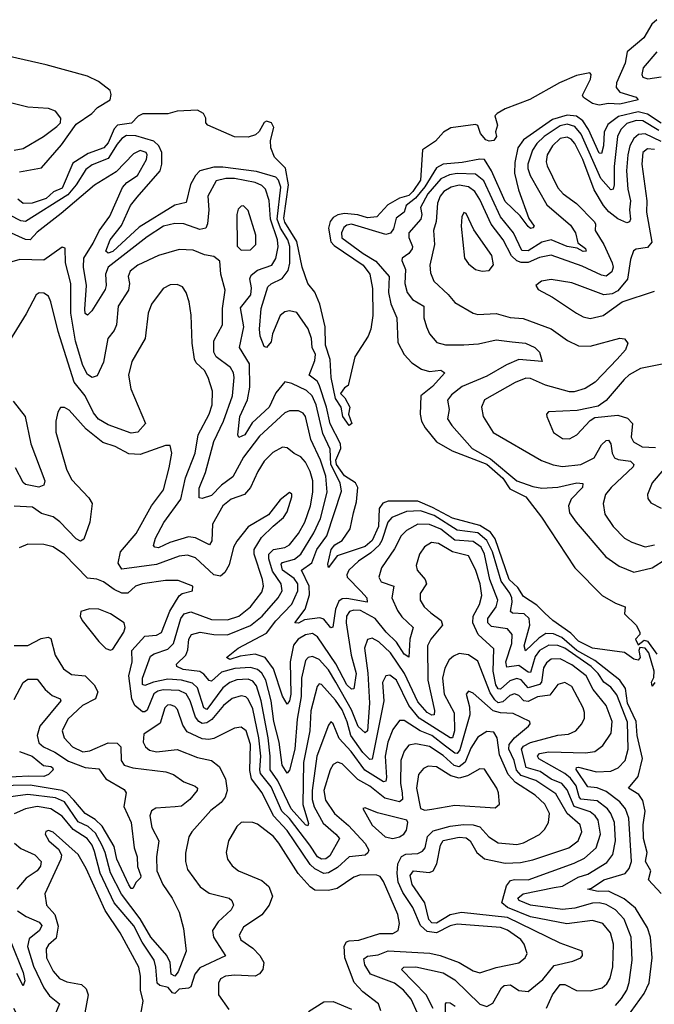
# Model space of a CAD drawing. Extents: x 1443846 to 1577407, y 839182 to 927291.
# Tile 431 of 535: x 1517480 to 1520245, y 917933 to 922224. Entities that reach past the tile are written whole.
import ezdxf

# ---------------------------------------------------------------- set-up
doc = ezdxf.new("R2010")
doc.units = 0

msp = doc.modelspace()

# ---------------------------------------------------------------- linework, layer by layer
at = {"layer": '0CON20XD'}
for points in [[(1520255.8, 922224.2), (1520234.5, 922205), (1520199.2, 922145), (1520126.1, 922083.9), (1520118.2, 922035), (1520080.6, 921949.4), (1520079.1, 921929.1), (1520095, 921908.2), (1520165, 921886.2), (1520173.8, 921875), (1520095, 921856.2), (1520045, 921859.1), (1520005, 921851.5), (1519975, 921858.9), (1519936.2, 921885), (1519932, 921895), (1519966, 921965), (1519970, 921985), (1519963, 921993), (1519905, 921981.4), (1519831.5, 921948.5), (1519703, 921877), (1519594.1, 921835.9), (1519560, 921815), (1519550, 921805), (1519561.2, 921765), (1519552.9, 921735), (1519556.9, 921715), (1519545, 921697.5), (1519525, 921694.4), (1519510.3, 921700.3), (1519487.5, 921727.5), (1519475, 921762.5), (1519465, 921767.5), (1519357.5, 921752.5), (1519326.4, 921733.6), (1519291.2, 921695), (1519235, 921656.9), (1519225.3, 921525), (1519192.7, 921475), (1519175, 921458.5), (1519133.9, 921446.1), (1519083.4, 921416.6), (1519035, 921365.4), (1518995, 921360.6), (1518953.4, 921373.4), (1518895, 921379.5), (1518865.7, 921374.3), (1518845, 921362.5), (1518832.5, 921345), (1518824.6, 921315), (1518835.9, 921255.9), (1518850.4, 921240.4), (1518976.6, 921155), (1519005.8, 921115), (1519017.4, 921052.6), (1519018.1, 920935), (1519010, 920875), (1518998, 920845), (1518940, 920755), (1518910.7, 920629.3), (1518895, 920620), (1518878, 920595), (1518896.7, 920576.7), (1518918, 920535), (1518912.2, 920505), (1518927.3, 920465), (1518915, 920455.8), (1518887.9, 920495), (1518880, 920535), (1518855, 920573.8), (1518836.2, 920665), (1518832.9, 920742.9), (1518811.9, 920805), (1518811, 920885), (1518787.9, 920985), (1518765, 921036), (1518734.6, 921074.6), (1518710.6, 921145), (1518687.4, 921257.4), (1518635, 921342.4), (1518630.6, 921359.4)], [(1517478.5, 921561.5), (1517575, 921578.9), (1517661.3, 921678.7), (1517725, 921769.2), (1517793.8, 921815), (1517818.3, 921841.7), (1517873.8, 921875), (1517878.7, 921898.7), (1517874, 921915), (1517822.5, 921955), (1517775, 921977.7), (1517595, 922028), (1517435, 922063.1)], [(1520255.5, 922084.5), (1520196.5, 922015), (1520190, 921985), (1520195, 921973.1), (1520216.3, 921966.3), (1520275, 921975.8)], [(1517455, 921656), (1517495, 921663.2), (1517582.7, 921715), (1517641, 921759), (1517658.1, 921775), (1517659.5, 921795), (1517635.7, 921825), (1517605, 921836.6), (1517515, 921843.2), (1517417, 921867)], [(1518630.6, 921359.4), (1518650.4, 921505), (1518637.2, 921577.2), (1518590.4, 921625), (1518574.4, 921665), (1518572.7, 921697.3), (1518587.5, 921755), (1518576.7, 921775), (1518555, 921782), (1518545, 921776.2), (1518523, 921737), (1518507, 921723), (1518475, 921712.5), (1518415, 921713.8), (1518300, 921765), (1518290, 921775), (1518290, 921795), (1518280, 921815), (1518255, 921830), (1518165, 921826.2), (1518125, 921814), (1518015.8, 921814.2), (1517995.6, 921804.4), (1517967.2, 921772.8), (1517906.1, 921763.9), (1517891.5, 921748.5), (1517865, 921688.2), (1517846.1, 921665), (1517778.6, 921641.4), (1517711.4, 921598.6), (1517665, 921490), (1517626.2, 921473.8), (1517595, 921444.8), (1517534.6, 921424.6), (1517495, 921423.5), (1517471.7, 921441.7)], [(1520275, 921772.5), (1520215, 921813), (1520175, 921821.9), (1520088, 921802), (1520042.3, 921767.7), (1520026.6, 921733.4), (1520023.5, 921675), (1520015, 921640.6), (1520005, 921642.9), (1519958.1, 921745), (1519933.6, 921783.6), (1519905, 921803.8), (1519865, 921807.7), (1519801.5, 921788.5), (1519675, 921701.1), (1519650.7, 921665), (1519637.5, 921602.5), (1519635.5, 921555), (1519652.4, 921482.4), (1519698.1, 921358.1), (1519721.2, 921325), (1519715, 921316.7), (1519705, 921314.5), (1519695, 921322.5), (1519659.8, 921369.8), (1519595, 921431.9), (1519535.6, 921565.6), (1519505, 921614.3), (1519485, 921616.6), (1519407.9, 921602.1), (1519325, 921595.1), (1519295, 921578.9), (1519245, 921495.1), (1519203.8, 921446.2), (1519163.9, 921415), (1519155.1, 921384.9), (1519120.2, 921359.8), (1519107.6, 921312.4), (1519095, 921293.2), (1519075, 921287.3), (1518925, 921332.3), (1518905, 921328.7), (1518891.4, 921318.6), (1518881.6, 921295), (1518883.8, 921273.8), (1518975.9, 921205.9), (1519031.8, 921171.8), (1519089.2, 921105), (1519086.7, 921035), (1519096.2, 920986.2), (1519123.3, 920925), (1519126.8, 920816.8), (1519154.7, 920764.7), (1519188.3, 920728.3), (1519230.4, 920700.4), (1519265, 920690.5), (1519315, 920696.6), (1519332.5, 920685), (1519277.5, 920625), (1519227.6, 920585), (1519223.8, 920505), (1519230, 920475), (1519246.2, 920445), (1519296.2, 920385), (1519363.2, 920345), (1519515, 920286.9), (1519585, 920225.4), (1519615, 920179.2), (1519685, 920144.3), (1519753.3, 920056.7), (1519898.9, 919835), (1520017.9, 919715), (1520075, 919681.3), (1520117.5, 919665), (1520114.3, 919635), (1520166.1, 919586.1), (1520180.9, 919555), (1520181.4, 919545), (1520162.5, 919525), (1520175, 919500), (1520200.7, 919519.3), (1520215, 919515.8), (1520255, 919459.6)], [(1520265, 921741.1), (1520195, 921783.2), (1520165, 921785.5), (1520125, 921771.1), (1520098.5, 921745), (1520084.5, 921715), (1520070.4, 921585), (1520069.3, 921505), (1520065, 921485.7), (1520055, 921482.4), (1520012.3, 921532.2), (1519925.5, 921725.5), (1519898, 921758), (1519865, 921768.4), (1519835, 921762.3), (1519764.5, 921715), (1519732.2, 921685), (1519713.3, 921655), (1519693.3, 921595), (1519693, 921575), (1519704.1, 921545), (1519776.7, 921416.7), (1519879.1, 921329.1), (1519901.4, 921295), (1519911.7, 921251.7), (1519945, 921226.9), (1519948, 921215), (1519935, 921214), (1519907.9, 921227.9), (1519865, 921235.8), (1519795, 921264.5), (1519754.9, 921255.1), (1519695, 921216.2), (1519668.1, 921218.1), (1519630.5, 921295), (1519574.1, 921365), (1519501.9, 921521.9), (1519465, 921550.5), (1519385, 921554), (1519352.3, 921547.7), (1519315, 921530.5), (1519258.2, 921465), (1519225.2, 921405), (1519231.4, 921375), (1519227.9, 921355), (1519175.2, 921295), (1519174.4, 921275), (1519191.1, 921235), (1519190, 921225), (1519175, 921204.7), (1519146.5, 921185), (1519143.9, 921175), (1519160, 921135), (1519157.6, 921075), (1519168.4, 921035), (1519190.8, 921005), (1519240.8, 920975), (1519240, 920925), (1519251.5, 920885), (1519265.5, 920855), (1519297.5, 920817.5), (1519335, 920807.7), (1519415, 920806.6), (1519478.3, 920811.7), (1519555, 920829.3), (1519625, 920820.3)], [(1518933.5, 920075), (1518947, 920123), (1518953, 920185), (1518942.7, 920205), (1518895, 920236.1), (1518859.9, 920285), (1518857.1, 920305), (1518879.5, 920355), (1518877.5, 920375), (1518832.6, 920462.6), (1518816.8, 920535), (1518785, 920633.4), (1518775, 920649), (1518741.4, 920675), (1518765, 920738.6), (1518768.8, 920765), (1518754.1, 920795), (1518751.6, 920835), (1518736.3, 920876.3), (1518687.5, 920947.5), (1518655, 920955.7), (1518635, 920951.1), (1518614, 920935), (1518581.7, 920855), (1518575, 920819.5), (1518555, 920795.8), (1518545, 920800), (1518527, 920845), (1518523.8, 920875), (1518531.9, 920965), (1518560.7, 921059.3), (1518575, 921073.5), (1518623.5, 921096.5), (1518649.2, 921130.8), (1518656.7, 921163.3), (1518655.9, 921235), (1518647.5, 921265), (1518615.4, 921315.4), (1518600.8, 921355), (1518617.1, 921495), (1518607.2, 921525), (1518595, 921537.7), (1518511.9, 921561.9), (1518365, 921581.9), (1518325, 921581.3), (1518265, 921566.1), (1518245.2, 921545), (1518223.5, 921506.5), (1518205, 921427.1), (1518155, 921416), (1518000.4, 921319.6), (1517885, 921214.5), (1517865, 921206.2), (1517855.4, 921215.4), (1517873.3, 921265), (1517922.7, 921327.3), (1517962.6, 921415), (1517991.2, 921451.2), (1518091.3, 921565), (1518099.6, 921595), (1518099.2, 921645), (1518086.4, 921675), (1518063.5, 921695), (1517985, 921718.5), (1517945, 921719.7), (1517925, 921706.5), (1517905, 921681.9), (1517865, 921618.5), (1517795, 921591.4), (1517768.4, 921571.6), (1517726.1, 921505), (1517689.5, 921460.5), (1517505, 921344.5), (1517485, 921347.7), (1517345, 921419)], [(1520275, 921693), (1520205, 921726.8), (1520176.1, 921723.9), (1520155, 921706.8), (1520137.9, 921675), (1520129.2, 921635), (1520123.4, 921565), (1520128.6, 921485), (1520140.3, 921435), (1520136.8, 921395), (1520141.5, 921355), (1520136.5, 921343.5), (1520125, 921339.1), (1520085, 921355.6), (1520046.3, 921386.3), (1520023.8, 921413.8), (1519982.5, 921482.4), (1519933.2, 921615), (1519898, 921685), (1519883, 921703), (1519865, 921712.9), (1519835, 921706.2), (1519800.7, 921675), (1519777.1, 921635), (1519773.1, 921605), (1519777.2, 921587.2), (1519825, 921490.9), (1519846.8, 921465), (1519905, 921422.7), (1519982.5, 921345), (1519988, 921335), (1519987.1, 921305), (1520024.6, 921244.6), (1520061, 921165), (1520064.8, 921145), (1520059.3, 921125), (1520035, 921106.6), (1520015, 921110.4), (1519929.8, 921149.8), (1519795, 921197.6), (1519745, 921188.4), (1519695, 921166.2), (1519665, 921165.6), (1519645, 921172.8), (1519623, 921195), (1519586.8, 921265), (1519533.2, 921333.2), (1519485, 921440), (1519462.2, 921475), (1519435, 921495.5), (1519395, 921503), (1519359.6, 921495), (1519327.5, 921475), (1519311.4, 921455), (1519300.6, 921425), (1519293.5, 921345), (1519282.5, 921305), (1519287.3, 921245), (1519266.8, 921155), (1519270.2, 921120.2), (1519283.3, 921085), (1519346.5, 921026.5), (1519375, 920991.5), (1519455.4, 920945.4), (1519475, 920938.9), (1519555, 920944.1), (1519616.6, 920926.6), (1519672.6, 920922.6), (1519795, 920876.9), (1519865.9, 920825.9), (1519915, 920802.9), (1519965, 920801.4), (1520095, 920836.5), (1520115, 920834), (1520129.2, 920815), (1520119.4, 920785), (1520083.2, 920745), (1519986.9, 920645), (1519942.7, 920617.3), (1519895, 920601.9), (1519875, 920602), (1519771.1, 920631.1), (1519705, 920659.7), (1519685, 920661.3), (1519637.7, 920642.3), (1519505, 920568), (1519491.4, 920535), (1519498.9, 920495), (1519543.1, 920425), (1519752.7, 920302.7), (1519803.9, 920283.9), (1519845, 920276.8), (1519925, 920286.2), (1519982.4, 920315), (1520015, 920370.8), (1520035, 920390.5), (1520045, 920391.9), (1520055, 920376.2), (1520060.8, 920335), (1520071.8, 920315), (1520087.5, 920307.5), (1520140.7, 920300.7), (1520155.4, 920285), (1520151.8, 920275), (1520056.1, 920185), (1520032.5, 920155), (1520021.5, 920115), (1520028.9, 920068.9), (1520065.5, 920015), (1520114.7, 919964.7), (1520146.4, 919946.4), (1520205, 919927.2), (1520245, 919935.3)], [(1520245, 921658.8), (1520215, 921661), (1520195.2, 921644.8), (1520189.6, 921595), (1520211.6, 921435), (1520210.4, 921385), (1520234.4, 921255), (1520215, 921231), (1520165.8, 921224.2), (1520153.6, 921216.4), (1520140.3, 921179.7), (1520127.4, 921092.6), (1520085, 921043.1), (1520060.4, 921029.6), (1520025, 921025.4), (1519885, 921076.7), (1519795, 921092.1), (1519753.8, 921085), (1519728, 921065), (1519738.3, 921048.3), (1519801.2, 921015), (1519905, 920944.5), (1519935, 920928.9), (1519965, 920922.5), (1520022, 920935), (1520105.3, 920994.7), (1520245, 921041.7)], [(1520275, 918415.8), (1520220, 918475), (1520228.8, 918515), (1520206.8, 918555), (1520213.7, 918595), (1520197.9, 918655), (1520196, 918715), (1520204.1, 918774.1), (1520195, 918821.4), (1520177.6, 918847.6), (1520132.9, 918875), (1520174.6, 918925.4), (1520192.9, 919005), (1520170.1, 919105), (1520165.6, 919165), (1520128, 919245), (1520119.2, 919309.2), (1520095, 919345.1), (1519985, 919432.1), (1519907.5, 919475), (1519841.9, 919531.9), (1519805, 919547.7), (1519771.3, 919548.7), (1519741, 919529), (1519683.4, 919473.4), (1519677.8, 919495), (1519701.6, 919585), (1519699.6, 919615), (1519678.1, 919635), (1519627, 919637), (1519617.8, 919645), (1519626, 919685), (1519623.5, 919705), (1519615.4, 919725), (1519576.8, 919776.8), (1519540.2, 919905), (1519515.3, 919955), (1519475, 919987.1), (1519385, 919999.6), (1519285, 920062.9), (1519225.7, 920084.3), (1519165, 920080.1), (1519100.7, 920055), (1519083.3, 920035), (1519057.7, 919955), (1519045.7, 919934.3), (1519009.2, 919900.8), (1518955.3, 919865), (1518913.8, 919825), (1518904.7, 919805), (1518906.6, 919795), (1518967.5, 919732.5), (1518992.8, 919705), (1518993.7, 919686.3), (1518905, 919701.5), (1518885, 919699.6), (1518870.6, 919689.4), (1518855.3, 919655), (1518843.9, 919576.1), (1518835, 919574.3), (1518805, 919612), (1518787.5, 919617.5), (1518720.8, 919609.2), (1518694.7, 919594.7), (1518678.6, 919595), (1518722.7, 919655), (1518742.7, 919717.3), (1518741.3, 919755), (1518708.1, 919825), (1518752.5, 919857.5), (1518774.5, 919915), (1518817.8, 919975), (1518881.2, 920168.8), (1518875.7, 920205), (1518835.4, 920285), (1518832.3, 920352.3), (1518800.2, 920420.3), (1518771.9, 920545), (1518753.2, 920585), (1518728.8, 920608.8), (1518665, 920638.7), (1518635, 920645.5), (1518595, 920597.5), (1518566, 920535), (1518492.9, 920467.1), (1518460.7, 920415), (1518435, 920403.3), (1518430.4, 920415), (1518439.2, 920495), (1518472.2, 920567.8), (1518482.5, 920622.5), (1518480.7, 920725), (1518436.6, 920795), (1518456.4, 920885), (1518442, 920968), (1518487, 921025), (1518489.2, 921055), (1518482.7, 921095), (1518488.6, 921111.4), (1518515, 921132.3), (1518577.5, 921155), (1518595, 921182.9), (1518605.7, 921234.3), (1518603, 921265), (1518572.2, 921355), (1518566.8, 921436.8), (1518550.6, 921485), (1518535, 921501.2), (1518505, 921515.1), (1518415, 921532.3), (1518377.3, 921532.7), (1518335, 921521.2), (1518299.2, 921455), (1518303.6, 921395), (1518298.3, 921335), (1518290, 921315), (1518265, 921310.5), (1518194.8, 921334.8), (1518156.1, 921336.1), (1518106.1, 921325), (1518035, 921277.5), (1517865.2, 921145), (1517853.3, 921115), (1517856.6, 921065), (1517851.6, 921048.4), (1517793.5, 920955), (1517775, 920935.7), (1517765, 920944), (1517762.9, 920962.9), (1517770.3, 921065), (1517757.7, 921145), (1517759.5, 921185), (1517799.9, 921250.1), (1517825.4, 921304.6), (1517871.8, 921368.2), (1517927.9, 921492.1), (1517945.9, 921514.1), (1517993.5, 921545), (1518032.7, 921615), (1518035.3, 921635), (1518030, 921645), (1518005, 921654.6), (1517975, 921638.9), (1517899.5, 921560.5), (1517805, 921503.4), (1517660.8, 921379.2), (1517555, 921297.5), (1517525.2, 921264.8), (1517505, 921266.5), (1517385, 921319.7)], [(1518445, 921219.4), (1518485, 921221.5), (1518508.2, 921245), (1518508.8, 921285), (1518475, 921392), (1518455, 921412.5), (1518445, 921412), (1518431.8, 921398.2), (1518425.7, 921375), (1518427, 921237), (1518445, 921219.4)], [(1519495, 921127.5), (1519525, 921131.5), (1519544.6, 921155.4), (1519536.1, 921196.1), (1519458.6, 921308.6), (1519425, 921378.8), (1519415, 921383.3), (1519406, 921365), (1519403.1, 921325), (1519417.8, 921185), (1519435, 921160), (1519465, 921135.6), (1519495, 921127.5)], [(1517723.2, 920823.2), (1517703, 920945), (1517702.8, 921075), (1517679.3, 921165), (1517677.7, 921227.7), (1517665, 921233.3), (1517585, 921176.7), (1517480.3, 921179.7), (1517445, 921169.5)], [(1520124.9, 917875.1), (1520199.8, 917980.2), (1520222.7, 918027.3), (1520234.7, 918135), (1520228.4, 918225), (1520215, 918266.9), (1520162.4, 918352.4), (1520112.9, 918392.9), (1520045, 918425.9), (1520000, 918425), (1519954.2, 918435), (1519970.8, 918439.2), (1520025, 918475.1), (1520117.3, 918502.7), (1520135.8, 918525), (1520145.3, 918555), (1520134, 918744), (1520119.6, 918785), (1520094.3, 918815), (1520035, 918860), (1519995, 918876.5), (1519955, 918880.7), (1519903.7, 918956.3), (1519905.4, 918964.6), (1519915, 918967), (1519993.2, 918946.8), (1520055, 918949.8), (1520087, 918963), (1520117.1, 918995), (1520130.7, 919045), (1520127.5, 919162.5), (1520081.1, 919281.1), (1520055, 919314.8), (1520025, 919337.3), (1519999.4, 919375), (1519969.5, 919405), (1519855, 919485.1), (1519825, 919497.4), (1519785, 919498.3), (1519744.5, 919475), (1519725, 919449.1), (1519705, 919379.4), (1519695, 919380.6), (1519655, 919409.1), (1519602, 919402), (1519597.3, 919425), (1519624.2, 919505), (1519626, 919545), (1519605, 919568.9), (1519535, 919580), (1519519.1, 919595), (1519519, 919615), (1519555.9, 919665), (1519562.2, 919695), (1519527.9, 919785), (1519504.9, 919895), (1519490.8, 919925), (1519455, 919950.7), (1519375, 919956.3), (1519315, 920004.3), (1519265, 920024.8), (1519215, 920025.2), (1519165, 919997.6), (1519142.4, 919975), (1519112.5, 919917.5), (1519055.3, 919835), (1519044.1, 919795), (1519055, 919774.7), (1519109.6, 919755), (1519101.3, 919705), (1519125, 919650), (1519145, 919621.4), (1519194.6, 919575), (1519179.1, 919525), (1519175, 919446), (1519155, 919458.9), (1519121.5, 919511.5), (1519076.7, 919555), (1519028.4, 919615), (1518965, 919649.1), (1518935, 919651.2), (1518916.9, 919645), (1518904.1, 919625), (1518902.7, 919595), (1518923.4, 919455), (1518946, 919375), (1518935, 919308), (1518925, 919306.8), (1518905, 919325.9), (1518857.3, 919417.3), (1518777.6, 919535), (1518755, 919549), (1518725, 919543), (1518692.4, 919525), (1518671.9, 919498.1), (1518658.5, 919425), (1518660.6, 919285), (1518655, 919255.7), (1518645, 919240.8), (1518625, 919275.8), (1518585.2, 919395), (1518548.9, 919445), (1518505, 919459.3), (1518439.6, 919450.4), (1518395, 919436), (1518380.5, 919445), (1518431.2, 919485), (1518555, 919550), (1518595.8, 919604.2), (1518665, 919677.4), (1518691.5, 919735), (1518691.2, 919765), (1518675, 919789.2), (1518625.2, 919825), (1518619, 919851), (1518625, 919858.8), (1518676.3, 919873.7), (1518704.9, 919895.1), (1518761.5, 919988.5), (1518790, 920049.9), (1518819.3, 920165), (1518813, 920235), (1518790.8, 920305), (1518748.7, 920395), (1518725, 920494.4), (1518715, 920509.3), (1518695, 920518.8), (1518655, 920520), (1518635, 920510.7), (1518525, 920409.7), (1518455, 920318.1), (1518408.3, 920231.7), (1518358.8, 920195), (1518315, 920150.8), (1518275, 920136.8), (1518260.9, 920140.9), (1518262.1, 920182.1), (1518289.4, 920250.6), (1518324.8, 920385.2), (1518368.2, 920475), (1518407, 920585), (1518413.5, 920665), (1518411.4, 920685), (1518398.7, 920708.7), (1518334.9, 920754.9), (1518325.8, 920775), (1518325.9, 920825), (1518362.5, 920895), (1518362.9, 920965), (1518374.6, 921045), (1518355.4, 921115), (1518352.2, 921172.2), (1518325, 921192.5), (1518285, 921198.8), (1518235, 921219.4), (1518175, 921222.8), (1518084.1, 921195.9), (1517993.8, 921155), (1517961.5, 921128.5), (1517952.4, 921105), (1517958.1, 921075), (1517953.8, 921045), (1517908.6, 920975), (1517901.8, 920895), (1517890.7, 920869.3), (1517864.3, 920835), (1517845, 920731.2), (1517817.4, 920672.6), (1517795, 920664.4), (1517775, 920678.1), (1517755, 920716.9), (1517723.2, 920823.2)], [(1520075, 917927.4), (1520101.9, 917958.1), (1520124.8, 917995), (1520135, 918028.6), (1520148.3, 918125), (1520144.1, 918225), (1520113.7, 918303.7), (1520075, 918344.8), (1520035, 918368.4), (1520005, 918375.8), (1519975, 918374.5), (1519898.2, 918351.8), (1519845, 918345.9), (1519705.8, 918365), (1519655.4, 918385), (1519650, 918395), (1519673.3, 918415), (1519807.7, 918442.3), (1519845, 918448.3), (1519912.9, 918487.1), (1519955, 918500), (1520038.3, 918551.7), (1520064.2, 918585.8), (1520075.8, 918645), (1520070.8, 918725), (1520055.5, 918765), (1520040.4, 918785), (1519995, 918820.3), (1519925, 918827.7), (1519917, 918837), (1519903.6, 918885), (1519879.2, 918919.2), (1519855, 918939), (1519742.2, 919002.2), (1519735.3, 919015), (1519745, 919025.6), (1519785, 919034), (1519945, 919029), (1519985, 919034.1), (1520019.7, 919060.3), (1520057.1, 919115), (1520061.3, 919165), (1520034.4, 919235), (1519978.3, 919305), (1519947.7, 919365), (1519885, 919413.2), (1519835, 919438.8), (1519795, 919437.7), (1519775, 919421.8), (1519761.2, 919398.8), (1519753.3, 919336.7), (1519745, 919327.5), (1519695, 919312.4), (1519665, 919347.2), (1519645, 919353.6), (1519615, 919342.2), (1519575, 919306.2), (1519565, 919307.3), (1519554.7, 919325), (1519542.8, 919385), (1519545, 919481.9), (1519477.3, 919545), (1519453.5, 919595), (1519455.9, 919625), (1519483.1, 919675), (1519492.7, 919715), (1519485.9, 919765), (1519465, 919827.7), (1519435, 919887.2), (1519365, 919904.5), (1519305, 919941.6), (1519274.3, 919945.7), (1519242.7, 919927.3), (1519221.3, 919895), (1519207.1, 919845), (1519212.1, 919825), (1519246.4, 919785), (1519252.4, 919765), (1519225, 919723.8), (1519224.5, 919695), (1519242.5, 919665), (1519271.2, 919638.8), (1519315.3, 919605), (1519322.4, 919585), (1519270.9, 919525), (1519256.3, 919495), (1519257.9, 919345), (1519286.4, 919213.6), (1519285.2, 919194.8), (1519275, 919193.5), (1519255, 919204.4), (1519215, 919251.7), (1519156.9, 919375), (1519095, 919464.8), (1519045, 919512.9), (1519015, 919529.3), (1518995, 919522.5), (1518981.9, 919485), (1518996, 919376), (1519003.3, 919245), (1518994.6, 919125), (1518985, 919116), (1518955, 919143.9), (1518925.9, 919215.9), (1518857, 919337), (1518825, 919390.2), (1518785, 919435.2), (1518755, 919449.5), (1518736, 919444), (1518725, 919431.2), (1518707.2, 919355), (1518706, 919274), (1518688.5, 919175), (1518678.4, 919045), (1518655, 918952.9), (1518645, 918940.6), (1518623.3, 918975), (1518610.4, 919075), (1518587.4, 919165), (1518574.9, 919255), (1518552.6, 919345), (1518535, 919376), (1518515, 919391.8), (1518485, 919401.1), (1518416.3, 919396.3), (1518359.4, 919380.6), (1518315, 919340.8), (1518305, 919344), (1518282.4, 919372.4), (1518265, 919384), (1518191.9, 919391.9), (1518164.5, 919405), (1518162.9, 919415), (1518202.9, 919455), (1518212.4, 919477.6), (1518216.5, 919525), (1518227.5, 919545), (1518265.2, 919554.7), (1518325, 919544.4), (1518385, 919542.7), (1518485, 919583.2), (1518535.9, 919624.1), (1518606.1, 919705), (1518623, 919735), (1518618.5, 919765), (1518580.7, 919820.7), (1518564.4, 919875), (1518565.5, 919894.5), (1518585, 919914.9), (1518635, 919924.1), (1518655.1, 919934.9), (1518694.9, 919985.1), (1518722.1, 920035), (1518746.5, 920105), (1518757.3, 920165), (1518756.2, 920215), (1518745.8, 920255), (1518725, 920296.2), (1518705, 920319.6), (1518675, 920332.9), (1518645, 920358.8), (1518625, 920361.2), (1518581.9, 920338.1), (1518545, 920300.4), (1518516.9, 920255), (1518485.8, 920185), (1518459.5, 920155), (1518401.5, 920135), (1518364.2, 920105), (1518320, 920025), (1518316.5, 919953.5), (1518306, 919935), (1518245, 919965.6), (1518215, 919971), (1518133.7, 919946.3), (1518085, 919922.2), (1518068, 919925), (1518063.3, 919933.3), (1518070.9, 919965), (1518107.8, 920032.2), (1518181.6, 920135), (1518202.1, 920227.9), (1518244.8, 920335), (1518256.5, 920415), (1518305, 920504.5), (1518317.8, 920545), (1518319.5, 920605), (1518300.9, 920665), (1518284.1, 920695), (1518248.9, 920728.9), (1518240.6, 920745), (1518230.6, 920815), (1518226.8, 920936.8), (1518217.8, 920995), (1518204.3, 921035), (1518189.3, 921059.3), (1518165, 921070), (1518135, 921068.1), (1518105, 921052.5), (1518054.5, 920985), (1518040, 920945), (1518026.2, 920835), (1517968.5, 920735), (1517953.1, 920675), (1517964.1, 920615), (1518027.7, 920465), (1517995, 920426.2), (1517965, 920421.8), (1517865, 920459), (1517823.3, 920483.3), (1517801.1, 920511.1), (1517764.2, 920584.2), (1517717.5, 920645), (1517646.8, 920865), (1517614.6, 920995), (1517605, 921019.2), (1517585, 921031.9), (1517565, 921034.3), (1517550.8, 921025), (1517507.6, 920942.4), (1517434.8, 920825.2)], [(1519625, 920820.3), (1519683.3, 920815), (1519724, 920795), (1519744, 920775), (1519756.7, 920735), (1519655, 920742.7), (1519600.6, 920719.4), (1519515, 920670.3), (1519406.8, 920625), (1519361.4, 920588.6), (1519343.9, 920566.1), (1519350.3, 920525), (1519344.1, 920485), (1519362.7, 920455), (1519450.9, 920355), (1519530.5, 920310.5), (1519645, 920213.7), (1519715, 920189), (1519755, 920182.5), (1519825, 920187), (1519906.7, 920205), (1519932.6, 920202.6), (1519932.1, 920185), (1519883.1, 920135), (1519871.2, 920105), (1519875.3, 920075), (1519904.8, 920034.8), (1520033, 919883), (1520091.8, 919841.8), (1520155, 919815.7), (1520235, 919835.2), (1520295, 919872.7)], [(1520285.9, 920724.1), (1520185, 920704.2), (1520135, 920675.9), (1520113.7, 920656.3), (1520035.3, 920564.7), (1519999.6, 920540.4), (1519909.1, 920520.9), (1519784, 920515), (1519774.4, 920505), (1519775.7, 920495), (1519805.6, 920425), (1519845, 920398.2), (1519875, 920397.1), (1519906.9, 920415), (1519965, 920476.7), (1519985, 920490), (1520085, 920500.4), (1520128.2, 920488.2), (1520149, 920465), (1520143.3, 920405), (1520154, 920384), (1520192.3, 920362.3), (1520249.2, 920359.2)], [(1517451.5, 920561.5), (1517503.8, 920495), (1517527.9, 920375), (1517588.8, 920215), (1517584.4, 920195.6), (1517563.4, 920186.6), (1517505, 920198.9), (1517495, 920206.5), (1517460.8, 920270.8)], [(1519775, 917916.9), (1519801, 917975), (1519835, 918019), (1519855, 918019), (1519905, 917993.1), (1519965, 917992.2), (1520018.1, 918005), (1520037.7, 918022.3), (1520052.6, 918047.4), (1520063.2, 918096.8), (1520067, 918195), (1520053.3, 918245), (1520020, 918285), (1519975, 918298.7), (1519863.5, 918283.5), (1519705, 918313.7), (1519605.6, 918355), (1519580.5, 918375), (1519600, 918450), (1519617.9, 918472.1), (1519635, 918477.5), (1519695, 918475.5), (1519895, 918548.5), (1519940.3, 918569.7), (1519991.3, 918615), (1520010, 918675), (1519999.4, 918735), (1519986.6, 918755), (1519965, 918772.3), (1519895, 918795.2), (1519865, 918868.1), (1519842.2, 918895), (1519795, 918914.6), (1519747.8, 918947.8), (1519686.7, 918965), (1519665.7, 919044.3), (1519675, 919058.1), (1519705, 919074.3), (1519825, 919105.6), (1519870.2, 919109.8), (1519903.3, 919125), (1519928.5, 919155), (1519939.8, 919180.2), (1519941.1, 919205), (1519934.6, 919225), (1519885, 919317.5), (1519855, 919335.4), (1519825, 919326.7), (1519789.4, 919280.6), (1519735, 919272.8), (1519695, 919252.3), (1519675.8, 919255.8), (1519655, 919278.3), (1519635, 919286.3), (1519615, 919279.3), (1519585, 919251.1), (1519565, 919247.4), (1519549.6, 919259.6), (1519530, 919290), (1519475, 919428.2), (1519435, 919456.6), (1519395, 919461.5), (1519369.4, 919450.6), (1519351.5, 919435), (1519331.9, 919398.1), (1519321.5, 919355), (1519328.5, 919285), (1519372.9, 919202.9), (1519374.6, 919125), (1519365, 919093.8), (1519355, 919094.1), (1519220.6, 919180.6), (1519175.6, 919235), (1519120.8, 919345), (1519092.7, 919367.3), (1519075, 919364.6), (1519060.6, 919335), (1519065.6, 919255), (1519015, 919001.8), (1519005, 919000.4), (1518975, 919031.1), (1518922.9, 919105), (1518906.2, 919163.8), (1518885, 919216.3), (1518855, 919259.1), (1518795, 919326.7), (1518785, 919330), (1518775, 919318.8), (1518747.4, 919212.6), (1518743.6, 919125), (1518716.3, 918986.3), (1518713.6, 918803.6), (1518738.3, 918721.7), (1518735, 918711.5), (1518725.3, 918714.7), (1518662.2, 918785), (1518605, 918907.6), (1518570.4, 918955), (1518571.4, 919015), (1518561.6, 919095), (1518531.3, 919255), (1518511.7, 919321.7), (1518495, 919341.2), (1518475, 919350.1), (1518425, 919346.6), (1518395, 919335.9), (1518365, 919311.7), (1518295, 919217.9), (1518282.6, 919225), (1518255, 919312.4), (1518232.6, 919332.6), (1518185, 919345.3), (1518125, 919349.5), (1518062.7, 919337.3), (1518025, 919321.8), (1518015, 919327.5), (1518014, 919355), (1518049.8, 919450.2), (1518065, 919460.8), (1518125, 919481.1), (1518150, 919505), (1518181.5, 919615), (1518196.6, 919635), (1518225, 919643.6), (1518315, 919610.6), (1518385, 919608), (1518434.9, 919625.1), (1518484.7, 919665), (1518535, 919729.6), (1518542.3, 919755), (1518537.8, 919785), (1518500.8, 919895), (1518500.8, 919915), (1518533.2, 919966.8), (1518583.5, 920016.5), (1518628.6, 920055), (1518645, 920078.8), (1518665.6, 920145), (1518665, 920156.7), (1518655, 920163.8), (1518615, 920131.2), (1518563.5, 920066.5), (1518475, 920014.2), (1518425, 919952), (1518411.8, 919925), (1518391.8, 919848.2), (1518373.9, 919815), (1518355, 919798.4), (1518325, 919805.2), (1518245, 919878.4), (1518211, 919891), (1518175, 919886.5), (1518075, 919850), (1517925, 919829.6), (1517909.2, 919855), (1517918.2, 919905), (1517987.3, 919985), (1518054.1, 920105.9), (1518106, 920175), (1518130.9, 920270.9), (1518141.8, 920335), (1518135, 920368.8), (1518115, 920368.1), (1518005, 920329.7), (1517955, 920331.7), (1517895, 920363.6), (1517841.7, 920381.7), (1517769.9, 920439.9), (1517695, 920522), (1517675, 920533.8), (1517656.7, 920533.3), (1517645.7, 920514.3), (1517636.7, 920475), (1517637, 920427), (1517683.1, 920265), (1517705, 920220.4), (1517780.3, 920140.3), (1517794.7, 920115), (1517785, 920033.8), (1517759.1, 919960.9), (1517745, 919951.8), (1517725, 919961.3), (1517655, 920035.8), (1517625, 920057.6), (1517575, 920072), (1517535, 920100), (1517455, 920104.7)], [(1520286.2, 920265), (1520235.5, 920205), (1520214.4, 920155), (1520216.8, 920136.8), (1520229.1, 920119.1), (1520275, 920095.6)], [(1520246.7, 919335), (1520235, 919320), (1520233, 919337), (1520242.9, 919357.1), (1520243.5, 919385), (1520221.2, 919465), (1520205, 919485.7), (1520181.7, 919488.3), (1520177.5, 919475), (1520182.5, 919445), (1520175, 919432.5), (1520155, 919437.5), (1520115, 919466.7), (1519975, 919484.7), (1519915, 919515.5), (1519880.8, 919550.8), (1519803.1, 919605), (1519767.4, 919637.4), (1519733.2, 919673.2), (1519675, 919710.5), (1519649.6, 919749.6), (1519612.6, 919785), (1519551.9, 919961.9), (1519531.2, 919991.2), (1519485, 920020.2), (1519365, 920051.2), (1519278.5, 920098.5), (1519215, 920125.5), (1519085, 920125.7), (1519062.4, 920117.6), (1519046.5, 920093.5), (1519043.5, 920015), (1519015, 919954.5), (1518985, 919928.8), (1518863.1, 919886.9), (1518825, 919836), (1518821.8, 919851.8), (1518836.9, 919915), (1518853.3, 919935), (1518885.3, 919955), (1518920, 920005), (1518933.5, 920075)], [(1519281.6, 917915), (1519251.3, 917975), (1519143.6, 918085), (1519153.8, 918095), (1519205, 918095.9), (1519325, 918070.6), (1519375, 918039.1), (1519485, 917933.9), (1519515, 917923.1), (1519541.7, 917938.2), (1519579.5, 918005), (1519590.8, 918015), (1519617.9, 918017.9), (1519655, 917992.8), (1519695, 917988.5), (1519758.7, 918041.3), (1519808.5, 918101.5), (1519890.3, 918120.3), (1519924, 918135), (1519932, 918145), (1519930, 918165), (1519835, 918199.7), (1519605, 918310.9), (1519405, 918333.1), (1519355, 918322.3), (1519295, 918287.1), (1519275, 918288.4), (1519262.4, 918302.4), (1519244.8, 918375), (1519189.2, 918455), (1519181.1, 918495), (1519195, 918514.1), (1519265, 918507), (1519280.9, 918515), (1519297.2, 918545), (1519313.2, 918626.8), (1519325, 918647), (1519395, 918660.9), (1519425, 918658.5), (1519442.3, 918645), (1519471.6, 918595), (1519505, 918566.7), (1519595, 918547.9), (1519661.2, 918551.2), (1519715, 918562.7), (1519872.7, 918615), (1519913.5, 918645), (1519929, 918685), (1519922, 918715), (1519864.9, 918764.9), (1519815, 918850.4), (1519727.8, 918907.8), (1519665, 918930), (1519643.9, 918953.9), (1519633.7, 918995), (1519611.2, 919045), (1519612.9, 919065), (1519635, 919094.8), (1519697.1, 919145), (1519704.3, 919155), (1519702.5, 919165), (1519629.8, 919199.8), (1519575, 919203.3), (1519542.6, 919212.6), (1519455, 919289.5), (1519435, 919297.5), (1519424.4, 919285), (1519439.3, 919229.3), (1519440.7, 919195), (1519397.4, 919042.6), (1519385, 919026.3), (1519375, 919027.9), (1519335, 919058.2), (1519275.6, 919105), (1519224.9, 919124.9), (1519155, 919170.6), (1519135, 919169.2), (1519105, 919130.4), (1519083.2, 919075), (1519072.1, 919015), (1519077.9, 918922.1), (1519074.7, 918905.3), (1519065, 918902.2), (1518983.3, 918953.3), (1518923.3, 919035), (1518872.1, 919092.1), (1518845, 919156), (1518835, 919163.8), (1518825, 919150), (1518774.9, 919015), (1518753.8, 918865), (1518754.3, 918825), (1518763.2, 918793.2), (1518802.5, 918722.5), (1518857.5, 918675), (1518872.3, 918655), (1518830.4, 918579.6), (1518813.4, 918566.6), (1518795, 918566.2), (1518777.3, 918575), (1518743.2, 918626.8), (1518655, 918742.4), (1518621.7, 918775), (1518575, 918881.1), (1518529.2, 918939.2), (1518525.5, 918955.5), (1518530.8, 919015), (1518521.8, 919095), (1518495, 919220.5), (1518475, 919262.9), (1518465, 919272.5), (1518445, 919277.6), (1518405, 919266.4), (1518367.8, 919235), (1518316.2, 919173.8), (1518295, 919160.1), (1518275, 919156.9), (1518260.2, 919165), (1518245.4, 919185), (1518223, 919255), (1518205, 919286.7), (1518175, 919301.1), (1518105, 919303.4), (1518081.8, 919298.2), (1518064.1, 919285.9), (1518034.8, 919215.1), (1518025, 919207), (1518015, 919208.1), (1517981.4, 919235), (1517967.8, 919265), (1517955.7, 919364.3), (1517969.8, 919425), (1517968.6, 919475), (1518025, 919538), (1518075, 919541.1), (1518096.8, 919553.2), (1518133.1, 919646.9), (1518175, 919712.9), (1518187.1, 919722.9), (1518232.5, 919735), (1518233.3, 919755), (1518170, 919780), (1518115, 919780.5), (1518014.8, 919765.2), (1517984.8, 919755.2), (1517951.1, 919725), (1517925, 919725.2), (1517890.8, 919740.9), (1517845, 919774.1), (1517815.3, 919785.3), (1517775, 919790), (1517675, 919893.8), (1517625, 919926.2), (1517585, 919936.5), (1517515, 919937.8), (1517477.6, 919922.4)], [(1517875, 919476.9), (1517885, 919481.4), (1517932.7, 919555), (1517938.5, 919575), (1517934.4, 919595), (1517875.3, 919635.3), (1517825, 919655.4), (1517783.1, 919656.9), (1517746.2, 919645), (1517743.1, 919625), (1517751.8, 919605), (1517824.1, 919514.1), (1517855, 919483.6), (1517875, 919476.9)], [(1517456.2, 919496.2), (1517515, 919496.9), (1517573, 919527), (1517603.1, 919533.1), (1517615, 919526.9), (1517634.2, 919454.2), (1517670.9, 919395), (1517705, 919370.8), (1517765, 919364), (1517804.7, 919325), (1517820.3, 919295), (1517809.2, 919265), (1517752.9, 919235), (1517690, 919175), (1517665.3, 919125), (1517673.4, 919095), (1517710.3, 919055), (1517755, 919034), (1517785, 919037), (1517865, 919072), (1517905, 919070.5), (1517920.5, 919055), (1517921.2, 918995), (1517935.5, 918975), (1517972.9, 918962.9), (1518116.7, 918946.7), (1518150, 918935), (1518195, 918902.1), (1518244.4, 918884.4), (1518253.8, 918875), (1518252.5, 918865), (1518220.6, 918825), (1518185, 918796.5), (1518156.6, 918793.4), (1518072.4, 918787.6), (1518054.3, 918775.7), (1518047.3, 918755), (1518055, 918704.2), (1518085.3, 918645), (1518075.2, 918575), (1518077, 918515), (1518103.1, 918455), (1518144.5, 918395), (1518174.5, 918335), (1518194, 918264), (1518204.6, 918165), (1518170.3, 918075), (1518155, 918055.3), (1518140.2, 918065), (1518135.6, 918115), (1518120.5, 918145), (1518050.5, 918225), (1518005, 918305.5), (1517923.1, 918413.1), (1517875, 918505.9), (1517852.5, 918595), (1517839.3, 918625), (1517809.2, 918679.2), (1517777.3, 918707.3), (1517735, 918727.6), (1517675.5, 918815), (1517635, 918832.9), (1517515, 918847.1), (1517407.8, 918832.2)], [(1517455, 919261.5), (1517494.6, 919335), (1517515, 919350.4), (1517555, 919350.6), (1517590.9, 919305), (1517621.7, 919278.3), (1517655.8, 919265), (1517658.5, 919255), (1517568, 919145), (1517555.2, 919105), (1517563.1, 919073.1), (1517583.9, 919055), (1517632.5, 919032.5), (1517692.8, 918992.8), (1517765, 918965.2), (1517825, 918959.2), (1517855.4, 918915), (1517935, 918868.9), (1517943.3, 918855), (1517933.6, 918795), (1517965.8, 918725), (1517978, 918615), (1517991.4, 918575), (1517993.2, 918533.2), (1518007.4, 918492.6), (1518006.5, 918483.5), (1517987.1, 918465), (1517972.5, 918437.5), (1517965, 918438), (1517955, 918453.1), (1517903, 918565), (1517890.6, 918620.6), (1517839.6, 918709.6), (1517809.1, 918739.1), (1517764.2, 918764.2), (1517715, 918823.1), (1517685, 918854.7), (1517665, 918865.1), (1517525, 918888.1), (1517375, 918884.9)], [(1519311.9, 918145), (1519395, 918115.3), (1519455, 918079.6), (1519485, 918070.4), (1519555, 918093.4), (1519655, 918113.9), (1519682.1, 918135), (1519690.4, 918155), (1519677.1, 918195), (1519663.3, 918215), (1519605, 918255.9), (1519575, 918268.4), (1519385, 918282.2), (1519355, 918274.6), (1519295, 918244.6), (1519255, 918251), (1519226.3, 918276.3), (1519192.8, 918355), (1519149.6, 918419.6), (1519129.1, 918465), (1519124.6, 918505), (1519127.1, 918545), (1519143.5, 918576.5), (1519162.5, 918587.5), (1519215, 918590.6), (1519235, 918599.7), (1519245.6, 918615), (1519257, 918665), (1519281.3, 918688.7), (1519355, 918710), (1519412.8, 918717.2), (1519455.1, 918715.1), (1519485, 918706), (1519523.4, 918663.4), (1519565, 918637.1), (1519645, 918630), (1519675, 918636.8), (1519745, 918672.7), (1519766.7, 918695), (1519782.9, 918725), (1519787.3, 918765), (1519767.5, 918805), (1519725.9, 918845), (1519639.6, 918899.6), (1519607.7, 918935), (1519570.3, 919020.3), (1519559.8, 919095), (1519545, 919118.8), (1519515, 919122.2), (1519475, 919097.2), (1519445, 919048.8), (1519421.1, 918988.9), (1519395, 918968.3), (1519373.2, 918973.2), (1519325, 919017.9), (1519265, 919056.3), (1519205, 919068.3), (1519175, 919062.3), (1519155, 919036.7), (1519139.6, 918995), (1519139.4, 918895), (1519145.7, 918855), (1519146.8, 918825), (1519135, 918815.3), (1519070.8, 918830.8), (1519005, 918884.4), (1518953.2, 918913.2), (1518885, 918981.2), (1518865, 918987.8), (1518845, 918978.8), (1518832.2, 918955), (1518805.2, 918865), (1518812.4, 918822.4), (1518850.5, 918765), (1518911.7, 918711.7), (1518985, 918634.3), (1519000.4, 918605), (1518997, 918593), (1518985, 918583.7), (1518914.6, 918575.4), (1518865, 918529.2), (1518825, 918505.9), (1518805, 918503.1), (1518765, 918522.9), (1518745, 918542), (1518645, 918690.6), (1518585.7, 918755), (1518535.5, 918855), (1518489.7, 918915), (1518482.3, 918952.3), (1518485, 919065.7), (1518466.1, 919125), (1518445, 919140.4), (1518415, 919136.8), (1518325, 919091.6), (1518303.4, 919086.6), (1518275, 919090), (1518209.8, 919119.8), (1518190, 919150), (1518167.2, 919217.2), (1518155, 919230.6), (1518135, 919237.9), (1518123.7, 919236.3), (1518111.8, 919225), (1518091.7, 919158.3), (1518020.2, 919109.8), (1518017.3, 919075), (1518027.3, 919055), (1518045, 919040), (1518075, 919032.9), (1518165, 919044), (1518255, 919009.3), (1518315, 918995.3), (1518348.8, 918968.8), (1518376.2, 918916.2), (1518383.6, 918865), (1518374.9, 918835.1), (1518356.8, 918813.2), (1518312, 918778), (1518228.9, 918685), (1518216.9, 918663.1), (1518202.1, 918592.1), (1518201.3, 918555), (1518210.6, 918520.6), (1518265.5, 918445), (1518305, 918417.3), (1518392.5, 918395), (1518404.4, 918385), (1518411.5, 918365), (1518401.5, 918345), (1518345, 918292.5), (1518319.4, 918255), (1518323.6, 918225), (1518375.9, 918144.1), (1518265, 918092.6), (1518242.9, 918065), (1518225, 918009.6), (1518215, 918003), (1518175, 917999), (1518155, 917980.1), (1518145, 917982.3), (1518126, 918006), (1518090.9, 918015), (1518078, 918025), (1518073.2, 918095), (1518065.2, 918125), (1518013.4, 918203.4), (1517976.9, 918275), (1517891.6, 918375), (1517829.8, 918505), (1517805, 918598.9), (1517795, 918626.2), (1517773, 918655), (1517712.2, 918695), (1517665, 918753.2), (1517615, 918785.5), (1517555, 918795.8), (1517505, 918785.6), (1517455, 918763.4)], [(1517478.5, 919035), (1517533.6, 919015), (1517583.2, 918973.2), (1517615, 918969.3), (1517623.1, 918965), (1517625.7, 918954.3), (1517605, 918934), (1517585, 918925.7), (1517518, 918928), (1517355, 918919.1)], [(1519245, 918778.6), (1519275, 918783.8), (1519375, 918800.9), (1519551.2, 918788.8), (1519570, 918805), (1519565.5, 918855), (1519558.5, 918875), (1519505, 918958.1), (1519485, 918959.1), (1519430.7, 918929.3), (1519395, 918919), (1519358.8, 918928.8), (1519295, 918968.1), (1519258.9, 918971.1), (1519239.3, 918960.7), (1519217.3, 918935), (1519208.2, 918875), (1519225.9, 918785.9), (1519245, 918778.6)], [(1519104.7, 918655.3), (1519135, 918663.3), (1519153.3, 918675), (1519165, 918692), (1519171.4, 918725), (1519166.2, 918735), (1519038.2, 918768.2), (1518985, 918788.6), (1518974.3, 918785.7), (1519015, 918713.6), (1519072.2, 918662.2), (1519104.7, 918655.3)], [(1518893.5, 918186.5), (1518903.1, 918205), (1518915, 918210.2), (1518957.8, 918212.2), (1519048.9, 918241.1), (1519105, 918242.2), (1519128.9, 918255), (1519134.5, 918285), (1519127.4, 918325), (1519065, 918468.5), (1519049.9, 918489.9), (1519035, 918496), (1518965, 918497.6), (1518935, 918486.9), (1518862.7, 918437.3), (1518825, 918429.1), (1518765, 918430.6), (1518744.9, 918444.9), (1518693, 918503), (1518609.2, 918635), (1518585, 918663.9), (1518515, 918718.6), (1518495, 918725.8), (1518455, 918726.7), (1518444, 918725), (1518425, 918708.1), (1518388.9, 918645), (1518378.9, 918595), (1518384.4, 918565), (1518405, 918537.1), (1518432.5, 918515), (1518535, 918472.7), (1518565, 918446.5), (1518581.1, 918405), (1518567.2, 918365), (1518535, 918323.2), (1518455, 918268.8), (1518436.2, 918235), (1518443.7, 918213.7), (1518495, 918178.2), (1518526.6, 918145), (1518543.4, 918115), (1518539.4, 918085), (1518524, 918066), (1518505, 918055.8), (1518415, 918060.7), (1518376, 918055), (1518355, 918043.5), (1518345.4, 918025), (1518345.5, 917975), (1518390.3, 917910.3)], [(1518003, 917865), (1518017.1, 917947.1), (1518005.3, 917995.3), (1518006.5, 918055), (1517998.1, 918095), (1517917.7, 918245), (1517851.3, 918341.3), (1517769.8, 918525), (1517733.8, 918586.2), (1517625, 918682.9), (1517605, 918690.8), (1517593.3, 918686.7), (1517590.8, 918675), (1517606.9, 918645), (1517649.1, 918609.1), (1517661.2, 918585), (1517658.3, 918565), (1517589.1, 918415), (1517596.8, 918365), (1517632.4, 918325), (1517647.1, 918272.9), (1517638.7, 918221.3), (1517605, 918192), (1517594.3, 918175), (1517596.2, 918135), (1517625, 918076.9), (1517653.3, 918045), (1517685, 918030.4), (1517748.8, 918018.8), (1517769.9, 917999.9), (1517778.4, 917975), (1517764, 917896)], [(1517457.6, 918635), (1517485, 918612.7), (1517546, 918585), (1517573.8, 918555), (1517570.2, 918535), (1517555.2, 918515), (1517507.3, 918482.7), (1517466.9, 918435)], [(1517469.7, 918339.7), (1517508.5, 918315), (1517565, 918290.6), (1517576.7, 918276.7), (1517565.8, 918255), (1517521, 918219), (1517513.8, 918185), (1517539.7, 918099.7), (1517585.1, 918005.1), (1517609.5, 917969.5), (1517653.5, 917935), (1517628.4, 917875), (1517624.3, 917844.3), (1517655.8, 917695), (1517645, 917629.2), (1517635, 917617.5), (1517625, 917623.3), (1517608.6, 917665), (1517571.6, 917705), (1517521.9, 917781.9), (1517454.7, 917914.7)], [(1517441.1, 918205), (1517495, 918071.1), (1517502.5, 918035), (1517495, 918014.2), (1517466.6, 918066.6)], [(1519053.8, 917905), (1519042.5, 917935), (1518975, 917987.3), (1518937.5, 918027.5), (1518895.8, 918135), (1518893.5, 918186.5)], [(1519213.3, 917895), (1519185.2, 917955), (1519151.7, 917995), (1519112.8, 918025), (1519007.9, 918065), (1518983.3, 918105), (1518978.8, 918131.2), (1518995, 918142.2), (1519041.3, 918148.7), (1519085, 918165.6), (1519266.2, 918156.2), (1519311.9, 918145)], [(1518738.4, 917901.6), (1518805, 917943.3), (1518845.9, 917945.9), (1518925, 917911.5)], [(1519333.4, 917795), (1519334.2, 917935), (1519339.3, 917940.7), (1519355, 917939.3), (1519377.3, 917925)]]:
    msp.add_lwpolyline(points, dxfattribs=at)

doc.saveas('drawing.dxf')
